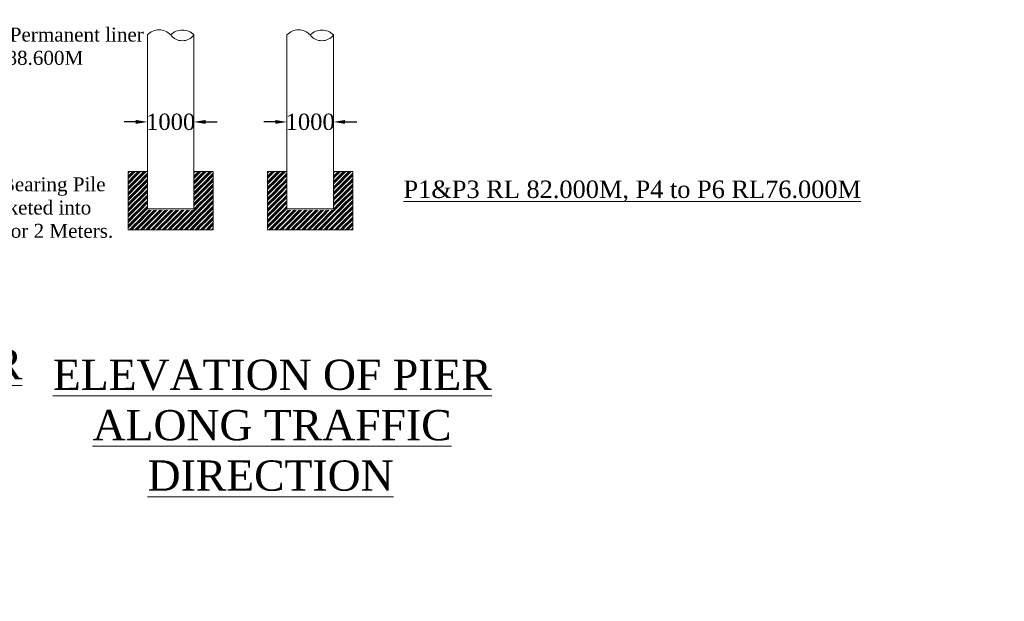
# Model space of a CAD drawing. Header units: millimetres. Extents: x -20950785 to 389010297, y -11535949 to 14056629.
# Tile 330 of 654: x 13570039 to 13612375, y -429940 to -404933. Entities that reach past the tile are written whole.
import ezdxf
from ezdxf import colors
from ezdxf.entities.mleader import LeaderData, LeaderLine
from ezdxf.math import Vec2, Vec3

# ---------------------------------------------------------------- set-up
doc = ezdxf.new("R2010")
doc.units = ezdxf.units.MM
doc.header["$LTSCALE"] = 60
doc.header["$MEASUREMENT"] = 0
doc.layers.add('TEXT', color=7, linetype='Continuous')
doc.styles.add('PDF Arial Bold', font='times.ttf')
doc.styles.add('style1', font='txt.shx', dxfattribs={"height": 1})
doc.dimstyles.get("Standard").update_dxf_attribs({"dimtxt": 400, "dimasz": 215, "dimexe": 0.18, "dimexo": 0.0625, "dimgap": 0.09, "dimtad": 0, "dimtih": 1, "dimtoh": 1, "dimdec": 0, "dimzin": 4, "dimdsep": 46, "dimtxsty": 'Standard', "dimblk": 'OPEN90', "dimcen": 0, "dimadec": 0, "dimazin": 1, "dimtfac": 1, "dimtdec": 0, "dimtix": 1, "dimtofl": 0, "dimtmove": 0, "dimatfit": 3, "dimldrblk": 'OPEN30', "dimfxl": 1, "dimtolj": 1, "dimtzin": 0, "dimarcsym": 0})

# ---------------------------------------------------------------- blocks, each defined once
blk = doc.blocks.new('*D3528')
at = {"color": 0, "linetype": 'Continuous', "lineweight": -2, "ltscale": 2, "transparency": 16777216}
for p, q in [((13581030, -409329), (13580530, -409329)), ((13581530, -409329), (13581530, -409329)), ((13583529, -409329), (13583529, -409329)), ((13584029, -409329), (13584529, -409329))]:
    blk.add_line(p, q, dxfattribs=at)
at = {"color": 0, "linetype": 'Continuous', "lineweight": 9, "ltscale": 2, "transparency": 16777216}
for points in [[(13581030, -409245), (13581030, -409412), (13581530, -409329)], [(13584029, -409245), (13584029, -409412), (13583529, -409329)]]:
    blk.add_solid(points, dxfattribs=at)
at = {"layer": 'Defpoints', "color": 0, "linetype": 'Continuous', "lineweight": 9, "ltscale": 2, "transparency": 16777216}
for p in [(13581530, -409329), (13583529, -409329), (13583529, -409329)]:
    blk.add_point(p, dxfattribs=at)
at = {"color": 0, "linetype": 'Continuous', "lineweight": 9, "ltscale": 2, "transparency": 16777216, "insert": (13582529, -409329), "char_height": 500, "attachment_point": 5, "style": 'PDF Arial Bold'}
blk.add_mtext('\\A1;{\\H1.4x;1000}', dxfattribs=at)
blk = doc.blocks.new('*D3529')
at = {"color": 0, "linetype": 'Continuous', "lineweight": -2, "ltscale": 2, "transparency": 16777216}
for p, q in [((13581030, -409329), (13580530, -409329)), ((13581530, -409329), (13581530, -409329)), ((13583529, -409329), (13583529, -409329)), ((13584029, -409329), (13584529, -409329))]:
    blk.add_line(p, q, dxfattribs=at)
at = {"color": 0, "linetype": 'Continuous', "lineweight": 9, "ltscale": 2, "transparency": 16777216}
for points in [[(13581030, -409245), (13581030, -409412), (13581530, -409329)], [(13584029, -409245), (13584029, -409412), (13583529, -409329)]]:
    blk.add_solid(points, dxfattribs=at)
at = {"layer": 'Defpoints', "color": 0, "linetype": 'Continuous', "lineweight": 9, "ltscale": 2, "transparency": 16777216}
for p in [(13581530, -409329), (13583529, -409329), (13583529, -409329)]:
    blk.add_point(p, dxfattribs=at)
at = {"color": 0, "linetype": 'Continuous', "lineweight": 9, "ltscale": 2, "transparency": 16777216, "insert": (13582529, -409329), "char_height": 500, "attachment_point": 5, "style": 'PDF Arial Bold'}
blk.add_mtext('\\A1;{\\H1.4x;1000}', dxfattribs=at)
blk = doc.blocks.new('*D3530')
at = {"color": 0, "linetype": 'Continuous', "lineweight": -2, "ltscale": 2, "transparency": 16777216}
for p, q in [((13581030, -409329), (13580530, -409329)), ((13581530, -409329), (13581530, -409329)), ((13583529, -409329), (13583529, -409329)), ((13584029, -409329), (13584529, -409329))]:
    blk.add_line(p, q, dxfattribs=at)
at = {"color": 0, "linetype": 'Continuous', "lineweight": 9, "ltscale": 2, "transparency": 16777216}
for points in [[(13581030, -409245), (13581030, -409412), (13581530, -409329)], [(13584029, -409245), (13584029, -409412), (13583529, -409329)]]:
    blk.add_solid(points, dxfattribs=at)
at = {"layer": 'Defpoints', "color": 0, "linetype": 'Continuous', "lineweight": 9, "ltscale": 2, "transparency": 16777216}
for p in [(13581530, -409329), (13583529, -409329), (13583529, -409329)]:
    blk.add_point(p, dxfattribs=at)
at = {"color": 0, "linetype": 'Continuous', "lineweight": 9, "ltscale": 2, "transparency": 16777216, "insert": (13582529, -409329), "char_height": 500, "attachment_point": 5, "style": 'PDF Arial Bold'}
blk.add_mtext('\\A1;{\\H1.4x;1000}', dxfattribs=at)
blk = doc.blocks.new('*D3531')
at = {"color": 0, "linetype": 'Continuous', "lineweight": -2, "ltscale": 2, "transparency": 16777216}
for p, q in [((13581030, -409329), (13580530, -409329)), ((13581530, -409329), (13581530, -409329)), ((13583529, -409329), (13583529, -409329)), ((13584029, -409329), (13584529, -409329))]:
    blk.add_line(p, q, dxfattribs=at)
at = {"color": 0, "linetype": 'Continuous', "lineweight": 9, "ltscale": 2, "transparency": 16777216}
for points in [[(13581030, -409245), (13581030, -409412), (13581530, -409329)], [(13584029, -409245), (13584029, -409412), (13583529, -409329)]]:
    blk.add_solid(points, dxfattribs=at)
at = {"layer": 'Defpoints', "color": 0, "linetype": 'Continuous', "lineweight": 9, "ltscale": 2, "transparency": 16777216}
for p in [(13581530, -409329), (13583529, -409329), (13583529, -409329)]:
    blk.add_point(p, dxfattribs=at)
at = {"color": 0, "linetype": 'Continuous', "lineweight": 9, "ltscale": 2, "transparency": 16777216, "insert": (13582529, -409329), "char_height": 500, "attachment_point": 5, "style": 'PDF Arial Bold'}
blk.add_mtext('\\A1;{\\H1.4x;1000}', dxfattribs=at)
blk = doc.blocks.new('*D3532')
at = {"color": 0, "linetype": 'Continuous', "lineweight": -2, "ltscale": 2, "transparency": 16777216}
for p, q in [((13581030, -409329), (13580530, -409329)), ((13581530, -409329), (13581530, -409329)), ((13583529, -409329), (13583529, -409329)), ((13584029, -409329), (13584529, -409329))]:
    blk.add_line(p, q, dxfattribs=at)
at = {"color": 0, "linetype": 'Continuous', "lineweight": 9, "ltscale": 2, "transparency": 16777216}
for points in [[(13581030, -409245), (13581030, -409412), (13581530, -409329)], [(13584029, -409245), (13584029, -409412), (13583529, -409329)]]:
    blk.add_solid(points, dxfattribs=at)
at = {"layer": 'Defpoints', "color": 0, "linetype": 'Continuous', "lineweight": 9, "ltscale": 2, "transparency": 16777216}
for p in [(13581530, -409329), (13583529, -409329), (13583529, -409329)]:
    blk.add_point(p, dxfattribs=at)
at = {"color": 0, "linetype": 'Continuous', "lineweight": 9, "ltscale": 2, "transparency": 16777216, "insert": (13582529, -409329), "char_height": 500, "attachment_point": 5, "style": 'PDF Arial Bold'}
blk.add_mtext('\\A1;{\\H1.4x;1000}', dxfattribs=at)
blk = doc.blocks.new('*D3533')
at = {"color": 0, "linetype": 'Continuous', "lineweight": -2, "ltscale": 2, "transparency": 16777216}
for p, q in [((13581030, -409329), (13580530, -409329)), ((13581530, -409329), (13581530, -409329)), ((13583529, -409329), (13583529, -409329)), ((13584029, -409329), (13584529, -409329))]:
    blk.add_line(p, q, dxfattribs=at)
at = {"color": 0, "linetype": 'Continuous', "lineweight": 9, "ltscale": 2, "transparency": 16777216}
for points in [[(13581030, -409245), (13581030, -409412), (13581530, -409329)], [(13584029, -409245), (13584029, -409412), (13583529, -409329)]]:
    blk.add_solid(points, dxfattribs=at)
at = {"layer": 'Defpoints', "color": 0, "linetype": 'Continuous', "lineweight": 9, "ltscale": 2, "transparency": 16777216}
for p in [(13581530, -409329), (13583529, -409329), (13583529, -409329)]:
    blk.add_point(p, dxfattribs=at)
at = {"color": 0, "linetype": 'Continuous', "lineweight": 9, "ltscale": 2, "transparency": 16777216, "insert": (13582529, -409329), "char_height": 500, "attachment_point": 5, "style": 'PDF Arial Bold'}
blk.add_mtext('\\A1;{\\H1.4x;1000}', dxfattribs=at)
blk = doc.blocks.new('*D3534')
at = {"color": 0, "linetype": 'Continuous', "lineweight": -2, "ltscale": 2, "transparency": 16777216}
for p, q in [((13581030, -409329), (13580530, -409329)), ((13581530, -409329), (13581530, -409329)), ((13583529, -409329), (13583529, -409329)), ((13584029, -409329), (13584529, -409329))]:
    blk.add_line(p, q, dxfattribs=at)
at = {"color": 0, "linetype": 'Continuous', "lineweight": 9, "ltscale": 2, "transparency": 16777216}
for points in [[(13581030, -409245), (13581030, -409412), (13581530, -409329)], [(13584029, -409245), (13584029, -409412), (13583529, -409329)]]:
    blk.add_solid(points, dxfattribs=at)
at = {"layer": 'Defpoints', "color": 0, "linetype": 'Continuous', "lineweight": 9, "ltscale": 2, "transparency": 16777216}
for p in [(13581530, -409329), (13583529, -409329), (13583529, -409329)]:
    blk.add_point(p, dxfattribs=at)
at = {"color": 0, "linetype": 'Continuous', "lineweight": 9, "ltscale": 2, "transparency": 16777216, "insert": (13582529, -409329), "char_height": 500, "attachment_point": 5, "style": 'PDF Arial Bold'}
blk.add_mtext('\\A1;{\\H1.4x;1000}', dxfattribs=at)
blk = doc.blocks.new('*D3535')
at = {"color": 0, "linetype": 'Continuous', "lineweight": -2, "ltscale": 2, "transparency": 16777216}
for p, q in [((13581030, -409329), (13580530, -409329)), ((13581530, -409329), (13581530, -409329)), ((13583529, -409329), (13583529, -409329)), ((13584029, -409329), (13584529, -409329))]:
    blk.add_line(p, q, dxfattribs=at)
at = {"color": 0, "linetype": 'Continuous', "lineweight": 9, "ltscale": 2, "transparency": 16777216}
for points in [[(13581030, -409245), (13581030, -409412), (13581530, -409329)], [(13584029, -409245), (13584029, -409412), (13583529, -409329)]]:
    blk.add_solid(points, dxfattribs=at)
at = {"layer": 'Defpoints', "color": 0, "linetype": 'Continuous', "lineweight": 9, "ltscale": 2, "transparency": 16777216}
for p in [(13581530, -409329), (13583529, -409329), (13583529, -409329)]:
    blk.add_point(p, dxfattribs=at)
at = {"color": 0, "linetype": 'Continuous', "lineweight": 9, "ltscale": 2, "transparency": 16777216, "insert": (13582529, -409329), "char_height": 500, "attachment_point": 5, "style": 'PDF Arial Bold'}
blk.add_mtext('\\A1;{\\H1.4x;1000}', dxfattribs=at)
blk = doc.blocks.new('*D3536')
at = {"color": 0, "linetype": 'Continuous', "lineweight": -2, "ltscale": 2, "transparency": 16777216}
for p, q in [((13581030, -409329), (13580530, -409329)), ((13581530, -409329), (13581530, -409329)), ((13583529, -409329), (13583529, -409329)), ((13584029, -409329), (13584529, -409329))]:
    blk.add_line(p, q, dxfattribs=at)
at = {"color": 0, "linetype": 'Continuous', "lineweight": 9, "ltscale": 2, "transparency": 16777216}
for points in [[(13581030, -409245), (13581030, -409412), (13581530, -409329)], [(13584029, -409245), (13584029, -409412), (13583529, -409329)]]:
    blk.add_solid(points, dxfattribs=at)
at = {"layer": 'Defpoints', "color": 0, "linetype": 'Continuous', "lineweight": 9, "ltscale": 2, "transparency": 16777216}
for p in [(13581530, -409329), (13583529, -409329), (13583529, -409329)]:
    blk.add_point(p, dxfattribs=at)
at = {"color": 0, "linetype": 'Continuous', "lineweight": 9, "ltscale": 2, "transparency": 16777216, "insert": (13582529, -409329), "char_height": 500, "attachment_point": 5, "style": 'PDF Arial Bold'}
blk.add_mtext('\\A1;{\\H1.4x;1000}', dxfattribs=at)
blk = doc.blocks.new('*D3537')
at = {"color": 0, "linetype": 'Continuous', "lineweight": -2, "ltscale": 2, "transparency": 16777216}
for p, q in [((13581030, -409329), (13580530, -409329)), ((13581530, -409329), (13581530, -409329)), ((13583529, -409329), (13583529, -409329)), ((13584029, -409329), (13584529, -409329))]:
    blk.add_line(p, q, dxfattribs=at)
at = {"color": 0, "linetype": 'Continuous', "lineweight": 9, "ltscale": 2, "transparency": 16777216}
for points in [[(13581030, -409245), (13581030, -409412), (13581530, -409329)], [(13584029, -409245), (13584029, -409412), (13583529, -409329)]]:
    blk.add_solid(points, dxfattribs=at)
at = {"layer": 'Defpoints', "color": 0, "linetype": 'Continuous', "lineweight": 9, "ltscale": 2, "transparency": 16777216}
for p in [(13581530, -409329), (13583529, -409329), (13583529, -409329)]:
    blk.add_point(p, dxfattribs=at)
at = {"color": 0, "linetype": 'Continuous', "lineweight": 9, "ltscale": 2, "transparency": 16777216, "insert": (13582529, -409329), "char_height": 500, "attachment_point": 5, "style": 'PDF Arial Bold'}
blk.add_mtext('\\A1;{\\H1.4x;1000}', dxfattribs=at)
blk = doc.blocks.new('*D3538')
at = {"color": 0, "linetype": 'Continuous', "lineweight": -2, "ltscale": 2, "transparency": 16777216}
for p, q in [((13581030, -409329), (13580530, -409329)), ((13581530, -409329), (13581530, -409329)), ((13583529, -409329), (13583529, -409329)), ((13584029, -409329), (13584529, -409329))]:
    blk.add_line(p, q, dxfattribs=at)
at = {"color": 0, "linetype": 'Continuous', "lineweight": 9, "ltscale": 2, "transparency": 16777216}
for points in [[(13581030, -409245), (13581030, -409412), (13581530, -409329)], [(13584029, -409245), (13584029, -409412), (13583529, -409329)]]:
    blk.add_solid(points, dxfattribs=at)
at = {"layer": 'Defpoints', "color": 0, "linetype": 'Continuous', "lineweight": 9, "ltscale": 2, "transparency": 16777216}
for p in [(13581530, -409329), (13583529, -409329), (13583529, -409329)]:
    blk.add_point(p, dxfattribs=at)
at = {"color": 0, "linetype": 'Continuous', "lineweight": 9, "ltscale": 2, "transparency": 16777216, "insert": (13582529, -409329), "char_height": 500, "attachment_point": 5, "style": 'PDF Arial Bold'}
blk.add_mtext('\\A1;{\\H1.4x;1000}', dxfattribs=at)
blk = doc.blocks.new('*D3539')
at = {"color": 0, "linetype": 'Continuous', "lineweight": -2, "ltscale": 2, "transparency": 16777216}
for p, q in [((13581030, -409329), (13580530, -409329)), ((13581530, -409329), (13581530, -409329)), ((13583529, -409329), (13583529, -409329)), ((13584029, -409329), (13584529, -409329))]:
    blk.add_line(p, q, dxfattribs=at)
at = {"color": 0, "linetype": 'Continuous', "lineweight": 9, "ltscale": 2, "transparency": 16777216}
for points in [[(13581030, -409245), (13581030, -409412), (13581530, -409329)], [(13584029, -409245), (13584029, -409412), (13583529, -409329)]]:
    blk.add_solid(points, dxfattribs=at)
at = {"layer": 'Defpoints', "color": 0, "linetype": 'Continuous', "lineweight": 9, "ltscale": 2, "transparency": 16777216}
for p in [(13581530, -409329), (13583529, -409329), (13583529, -409329)]:
    blk.add_point(p, dxfattribs=at)
at = {"color": 0, "linetype": 'Continuous', "lineweight": 9, "ltscale": 2, "transparency": 16777216, "insert": (13582529, -409329), "char_height": 500, "attachment_point": 5, "style": 'PDF Arial Bold'}
blk.add_mtext('\\A1;{\\H1.4x;1000}', dxfattribs=at)
blk = doc.blocks.new('*D3540')
at = {"color": 0, "linetype": 'Continuous', "lineweight": -2, "ltscale": 2, "transparency": 16777216}
for p, q in [((13581030, -409329), (13580530, -409329)), ((13581530, -409329), (13581530, -409329)), ((13583529, -409329), (13583529, -409329)), ((13584029, -409329), (13584529, -409329))]:
    blk.add_line(p, q, dxfattribs=at)
at = {"color": 0, "linetype": 'Continuous', "lineweight": 9, "ltscale": 2, "transparency": 16777216}
for points in [[(13581030, -409245), (13581030, -409412), (13581530, -409329)], [(13584029, -409245), (13584029, -409412), (13583529, -409329)]]:
    blk.add_solid(points, dxfattribs=at)
at = {"layer": 'Defpoints', "color": 0, "linetype": 'Continuous', "lineweight": 9, "ltscale": 2, "transparency": 16777216}
for p in [(13581530, -409329), (13583529, -409329), (13583529, -409329)]:
    blk.add_point(p, dxfattribs=at)
at = {"color": 0, "linetype": 'Continuous', "lineweight": 9, "ltscale": 2, "transparency": 16777216, "insert": (13582529, -409329), "char_height": 500, "attachment_point": 5, "style": 'PDF Arial Bold'}
blk.add_mtext('\\A1;{\\H1.4x;1000}', dxfattribs=at)
blk = doc.blocks.new('*D3541')
at = {"color": 0, "linetype": 'Continuous', "lineweight": -2, "ltscale": 2, "transparency": 16777216}
for p, q in [((13581030, -409329), (13580530, -409329)), ((13581530, -409329), (13581530, -409329)), ((13583529, -409329), (13583529, -409329)), ((13584029, -409329), (13584529, -409329))]:
    blk.add_line(p, q, dxfattribs=at)
at = {"color": 0, "linetype": 'Continuous', "lineweight": 9, "ltscale": 2, "transparency": 16777216}
for points in [[(13581030, -409245), (13581030, -409412), (13581530, -409329)], [(13584029, -409245), (13584029, -409412), (13583529, -409329)]]:
    blk.add_solid(points, dxfattribs=at)
at = {"layer": 'Defpoints', "color": 0, "linetype": 'Continuous', "lineweight": 9, "ltscale": 2, "transparency": 16777216}
for p in [(13581530, -409329), (13583529, -409329), (13583529, -409329)]:
    blk.add_point(p, dxfattribs=at)
at = {"color": 0, "linetype": 'Continuous', "lineweight": 9, "ltscale": 2, "transparency": 16777216, "insert": (13582529, -409329), "char_height": 500, "attachment_point": 5, "style": 'PDF Arial Bold'}
blk.add_mtext('\\A1;{\\H1.4x;1000}', dxfattribs=at)
blk = doc.blocks.new('*D3542')
at = {"color": 0, "linetype": 'Continuous', "lineweight": -2, "ltscale": 2, "transparency": 16777216}
for p, q in [((13581030, -409329), (13580530, -409329)), ((13581530, -409329), (13581530, -409329)), ((13583529, -409329), (13583529, -409329)), ((13584029, -409329), (13584529, -409329))]:
    blk.add_line(p, q, dxfattribs=at)
at = {"color": 0, "linetype": 'Continuous', "lineweight": 9, "ltscale": 2, "transparency": 16777216}
for points in [[(13581030, -409245), (13581030, -409412), (13581530, -409329)], [(13584029, -409245), (13584029, -409412), (13583529, -409329)]]:
    blk.add_solid(points, dxfattribs=at)
at = {"layer": 'Defpoints', "color": 0, "linetype": 'Continuous', "lineweight": 9, "ltscale": 2, "transparency": 16777216}
for p in [(13581530, -409329), (13583529, -409329), (13583529, -409329)]:
    blk.add_point(p, dxfattribs=at)
at = {"color": 0, "linetype": 'Continuous', "lineweight": 9, "ltscale": 2, "transparency": 16777216, "insert": (13582529, -409329), "char_height": 500, "attachment_point": 5, "style": 'PDF Arial Bold'}
blk.add_mtext('\\A1;{\\H1.4x;1000}', dxfattribs=at)
blk = doc.blocks.new('*D3543')
at = {"color": 0, "linetype": 'Continuous', "lineweight": -2, "ltscale": 2, "transparency": 16777216}
for p, q in [((13581030, -409329), (13580530, -409329)), ((13581530, -409329), (13581530, -409329)), ((13583529, -409329), (13583529, -409329)), ((13584029, -409329), (13584529, -409329))]:
    blk.add_line(p, q, dxfattribs=at)
at = {"color": 0, "linetype": 'Continuous', "lineweight": 9, "ltscale": 2, "transparency": 16777216}
for points in [[(13581030, -409245), (13581030, -409412), (13581530, -409329)], [(13584029, -409245), (13584029, -409412), (13583529, -409329)]]:
    blk.add_solid(points, dxfattribs=at)
at = {"layer": 'Defpoints', "color": 0, "linetype": 'Continuous', "lineweight": 9, "ltscale": 2, "transparency": 16777216}
for p in [(13581530, -409329), (13583529, -409329), (13583529, -409329)]:
    blk.add_point(p, dxfattribs=at)
at = {"color": 0, "linetype": 'Continuous', "lineweight": 9, "ltscale": 2, "transparency": 16777216, "insert": (13582529, -409329), "char_height": 500, "attachment_point": 5, "style": 'PDF Arial Bold'}
blk.add_mtext('\\A1;{\\H1.4x;1000}', dxfattribs=at)
blk = doc.blocks.new('*D3525')
at = {"color": 0, "linetype": 'Continuous', "lineweight": -2, "ltscale": 2, "transparency": 16777216}
for p, q in [((13581030, -409329), (13580530, -409329)), ((13581530, -409329), (13581530, -409329)), ((13583529, -409329), (13583529, -409329)), ((13584029, -409329), (13584529, -409329))]:
    blk.add_line(p, q, dxfattribs=at)
at = {"color": 0, "linetype": 'Continuous', "lineweight": 9, "ltscale": 2, "transparency": 16777216}
for points in [[(13581030, -409245), (13581030, -409412), (13581530, -409329)], [(13584029, -409245), (13584029, -409412), (13583529, -409329)]]:
    blk.add_solid(points, dxfattribs=at)
at = {"layer": 'Defpoints', "color": 0, "linetype": 'Continuous', "lineweight": 9, "ltscale": 2, "transparency": 16777216}
for p in [(13581530, -409329), (13583529, -409329), (13583529, -409329)]:
    blk.add_point(p, dxfattribs=at)
at = {"color": 0, "linetype": 'Continuous', "lineweight": 9, "ltscale": 2, "transparency": 16777216, "insert": (13582529, -409329), "char_height": 500, "attachment_point": 5, "style": 'PDF Arial Bold'}
blk.add_mtext('\\A1;{\\H1.4x;1000}', dxfattribs=at)
blk = doc.blocks.new('*D3526')
at = {"color": 0, "linetype": 'Continuous', "lineweight": -2, "ltscale": 2, "transparency": 16777216}
for p, q in [((13581030, -409329), (13580530, -409329)), ((13581530, -409329), (13581530, -409329)), ((13583529, -409329), (13583529, -409329)), ((13584029, -409329), (13584529, -409329))]:
    blk.add_line(p, q, dxfattribs=at)
at = {"color": 0, "linetype": 'Continuous', "lineweight": 9, "ltscale": 2, "transparency": 16777216}
for points in [[(13581030, -409245), (13581030, -409412), (13581530, -409329)], [(13584029, -409245), (13584029, -409412), (13583529, -409329)]]:
    blk.add_solid(points, dxfattribs=at)
at = {"layer": 'Defpoints', "color": 0, "linetype": 'Continuous', "lineweight": 9, "ltscale": 2, "transparency": 16777216}
for p in [(13581530, -409329), (13583529, -409329), (13583529, -409329)]:
    blk.add_point(p, dxfattribs=at)
at = {"color": 0, "linetype": 'Continuous', "lineweight": 9, "ltscale": 2, "transparency": 16777216, "insert": (13582529, -409329), "char_height": 500, "attachment_point": 5, "style": 'PDF Arial Bold'}
blk.add_mtext('\\A1;{\\H1.4x;1000}', dxfattribs=at)
blk = doc.blocks.new('*D3527')
at = {"color": 0, "linetype": 'Continuous', "lineweight": -2, "ltscale": 2, "transparency": 16777216}
for p, q in [((13581030, -409329), (13580530, -409329)), ((13581530, -409329), (13581530, -409329)), ((13583529, -409329), (13583529, -409329)), ((13584029, -409329), (13584529, -409329))]:
    blk.add_line(p, q, dxfattribs=at)
at = {"color": 0, "linetype": 'Continuous', "lineweight": 9, "ltscale": 2, "transparency": 16777216}
for points in [[(13581030, -409245), (13581030, -409412), (13581530, -409329)], [(13584029, -409245), (13584029, -409412), (13583529, -409329)]]:
    blk.add_solid(points, dxfattribs=at)
at = {"layer": 'Defpoints', "color": 0, "linetype": 'Continuous', "lineweight": 9, "ltscale": 2, "transparency": 16777216}
for p in [(13581530, -409329), (13583529, -409329), (13583529, -409329)]:
    blk.add_point(p, dxfattribs=at)
at = {"color": 0, "linetype": 'Continuous', "lineweight": 9, "ltscale": 2, "transparency": 16777216, "insert": (13582529, -409329), "char_height": 500, "attachment_point": 5, "style": 'PDF Arial Bold'}
blk.add_mtext('\\A1;{\\H1.4x;1000}', dxfattribs=at)
blk = doc.blocks.new('*D3544')
at = {"color": 0, "linetype": 'Continuous', "lineweight": -2, "ltscale": 2, "transparency": 16777216}
for p, q in [((13575031, -409329), (13574531, -409329)), ((13575531, -409329), (13575531, -409329)), ((13577531, -409329), (13577531, -409329)), ((13578031, -409329), (13578531, -409329))]:
    blk.add_line(p, q, dxfattribs=at)
at = {"color": 0, "linetype": 'Continuous', "lineweight": 9, "ltscale": 2, "transparency": 16777216}
for points in [[(13575031, -409245), (13575031, -409412), (13575531, -409329)], [(13578031, -409245), (13578031, -409412), (13577531, -409329)]]:
    blk.add_solid(points, dxfattribs=at)
at = {"layer": 'Defpoints', "color": 0, "linetype": 'Continuous', "lineweight": 9, "ltscale": 2, "transparency": 16777216}
for p in [(13575531, -409329), (13577531, -409329), (13577531, -409329)]:
    blk.add_point(p, dxfattribs=at)
at = {"color": 0, "linetype": 'Continuous', "lineweight": 9, "ltscale": 2, "transparency": 16777216, "insert": (13576531, -409329), "char_height": 500, "attachment_point": 5, "style": 'PDF Arial Bold'}
blk.add_mtext('\\A1;{\\H1.4x;1000}', dxfattribs=at)

msp = doc.modelspace()

# ---------------------------------------------------------------- hatches: boundary and pattern name
at = {"linetype": 'Continuous', "lineweight": 9, "ltscale": 2}
h = msp.add_hatch(dxfattribs=at)
h.set_pattern_fill('GOST_GROUND', scale=16.666667)
h.set_pattern_definition([(45, (2375526.9, -58360.07), (235.7022595, 0), [333.333332]), (45, (2375576.9, -58360.07), (235.7022595, 0), [333.333332]), (45, (2375626.9, -58360.07), (235.7022595, 0), [333.333332])])
h.paths.add_polyline_path([(13575531.44, -411462.5), (13574698.1, -411462.5), (13574698.1, -413962.5), (13578364.77, -413962.5), (13578364.77, -411462.5), (13577531.44, -411462.5), (13577531.44, -413129.17), (13575531.44, -413129.17)])
h = msp.add_hatch(dxfattribs=at)
h.set_pattern_fill('GOST_GROUND', scale=16.666667)
h.set_pattern_definition([(45, (2381525.08, -58360.07), (235.7022595, 0), [333.333332]), (45, (2381575.08, -58360.07), (235.7022595, 0), [333.333332]), (45, (2381625.08, -58360.07), (235.7022595, 0), [333.333332])])
h.paths.add_polyline_path([(13581529.62, -411462.5), (13580696.29, -411462.5), (13580696.29, -413962.5), (13584362.96, -413962.5), (13584362.96, -411462.5), (13583529.62, -411462.5), (13583529.62, -413129.17), (13581529.62, -413129.17)])

# ---------------------------------------------------------------- linework, layer by layer
at = {"linetype": 'Continuous', "lineweight": 9}
for p, q in [((13575531.44, -413070.88), (13575531.44, -405586.78)), ((13577530.83, -413070.88), (13577530.83, -405586.78)), ((13581529.62, -413070.88), (13581529.62, -405586.78)), ((13583529.02, -413070.88), (13583529.02, -405586.78)), ((13577530.83, -413070.88), (13575531.44, -413070.88)), ((13577530.83, -413070.88), (13575531.44, -413070.88)), ((13583529.02, -413070.88), (13581529.62, -413070.88)), ((13583529.02, -413070.88), (13581529.62, -413070.88))]:
    msp.add_line(p, q, dxfattribs=at)
at = {"color": 7, "linetype": 'Continuous', "lineweight": 9, "ltscale": 2}
for p, q in [((13574698.1, -413962.5), (13574698.1, -411462.5)), ((13575531.44, -411462.5), (13574698.1, -411462.5)), ((13578364.77, -411462.5), (13577531.44, -411462.5)), ((13578364.77, -413962.5), (13578364.77, -411462.5)), ((13580696.29, -413962.5), (13580696.29, -411462.5)), ((13581529.62, -411462.5), (13580696.29, -411462.5)), ((13584362.96, -411462.5), (13583529.62, -411462.5)), ((13584362.96, -413962.5), (13584362.96, -411462.5)), ((13574698.1, -413962.5), (13578364.77, -413962.5)), ((13580696.29, -413962.5), (13584362.96, -413962.5))]:
    msp.add_line(p, q, dxfattribs=at)
msp.add_circle((13500903, -376200.45), 347474.95, dxfattribs=at)
at = {"linetype": 'Continuous', "lineweight": 9}
for centre, radius, start, end in [((13576031.29, -406062.24), 689.86, 43.567374, 136.432626), ((13577030.98, -406077.14), 700.21, 44.45077, 135.54923), ((13582029.47, -406062.24), 689.86, 43.567374, 136.432626), ((13583029.17, -406077.14), 700.21, 44.45077, 135.54923), ((13577030.98, -405215.63), 622.58, 216.594843, 323.405157), ((13583029.17, -405215.63), 622.58, 216.594843, 323.405157)]:
    msp.add_arc(centre, radius, start, end, dxfattribs=at)

# ---------------------------------------------------------------- texts
at = {"color": 7, "linetype": 'Continuous', "lineweight": 9, "ltscale": 2, "char_height": 900, "attachment_point": 1, "style": 'PDF Arial Bold'}
for s, insert in [('\\pi1240.70522,t5740.70522;Moderately \\P\\pi690.45288,t5190.45288;Stronge Rock', (13398035.28, -411858.74)), ('\\pi1240.70522,t5740.70522;Moderately \\P\\pi690.45288,t5190.45288;Stronge Rock', (13350035.28, -413858.74)), ('\\pi1240.70522,t5740.70522;Moderately \\P\\pi690.45288,t5190.45288;Stronge Rock', (13374035.28, -413858.74)), ('\\pi1677.72757,t6177.72757;CR- 72 %', (13398318.71, -414811.96)), ('\\pi1240.70522,t5740.70522;Moderately \\P\\pi690.45288,t5190.45288;Stronge Rock', (13422035.28, -414858.74)), ('\\pi1677.72757,t6177.72757;CR- 50 %', (13350318.71, -416811.96)), ('\\pi1677.72757,t6177.72757;CR- 70 %', (13422318.71, -417811.96))]:
    msp.add_mtext_dynamic_manual_height_columns(s, width=8577.0125, gutter_width=1, heights=[0], dxfattribs=dict(at, insert=insert))
at = {"linetype": 'Continuous', "lineweight": 9, "insert": (13586541.53, -411850), "char_height": 1036.48649, "width": 26022.657, "attachment_point": 1, "style": 'style1'}
msp.add_mtext('{\\fTimes New Roman|b0|i0|c0|p18;\\H0.7236x;\\LP1&P3 RL 82.000M, P4 to P6 RL76.000M  \\H1.38197x;            }', dxfattribs=at)
at = {"linetype": 'Continuous', "lineweight": 9, "insert": (13515587.71, -425737.18), "char_height": 1300, "width": 25045.2677, "attachment_point": 1}
msp.add_mtext('\\pi5418.09167,t45718.09167;{\\fTimes New Roman|b0|i0|c0|p18;\\L ELEVATION OF \\P\\pi2504.57329,t42804.57329;ABUTMENT ELEMENT \\P\\pi7381.21352,t47681.21352;DIRECTION}', dxfattribs=at)
at = {"layer": 'TEXT', "linetype": 'Continuous', "lineweight": 9, "char_height": 1300, "attachment_point": 1}
for s, insert, width in [('\\pi2427.77062;{\\fTimes New Roman|b0|i0|c0|p18;\\LELEVATION OF PIER \\P\\pi3593.74034;ALONG CURRENT \\P\\pi6498.82325;DIRECTION  }', (13548850.92, -419096.5), 23280.4872), ('\\pi1974.11068;{\\fTimes New Roman|b0|i0|c0|p18;\\LELEVATION OF PIER \\P\\pi3681.82517;ALONG TRAFFIC  \\P\\pi6045.16331;DIRECTION  }', (13569493.36, -419549.21), 22373.1673)]:
    msp.add_mtext(s, dxfattribs=dict(at, insert=insert, width=width))

# ---------------------------------------------------------------- dimensions: what is measured, and where the dimension line sits
at = {"color": 7, "linetype": 'Continuous', "lineweight": 9, "ltscale": 2}
for base, p1, p2, picture, middle in [((13577530.83, -409328.83), (13575531.44, -409328.83), (13577530.83, -409328.83), '*D3544', (13576531.14, -409328.83)), ((13583529.02, -409328.83), (13581529.62, -409328.83), (13583529.02, -409328.83), '*D3528', (13582529.32, -409328.83)), ((13583529.02, -409328.83), (13581529.62, -409328.83), (13583529.02, -409328.83), '*D3529', (13582529.32, -409328.83)), ((13583529.02, -409328.83), (13581529.62, -409328.83), (13583529.02, -409328.83), '*D3530', (13582529.32, -409328.83)), ((13583529.02, -409328.83), (13581529.62, -409328.83), (13583529.02, -409328.83), '*D3531', (13582529.32, -409328.83)), ((13583529.02, -409328.83), (13581529.62, -409328.83), (13583529.02, -409328.83), '*D3532', (13582529.32, -409328.83)), ((13583529.02, -409328.83), (13581529.62, -409328.83), (13583529.02, -409328.83), '*D3533', (13582529.32, -409328.83)), ((13583529.02, -409328.83), (13581529.62, -409328.83), (13583529.02, -409328.83), '*D3534', (13582529.32, -409328.83)), ((13583529.02, -409328.83), (13581529.62, -409328.83), (13583529.02, -409328.83), '*D3535', (13582529.32, -409328.83)), ((13583529.02, -409328.83), (13581529.62, -409328.83), (13583529.02, -409328.83), '*D3536', (13582529.32, -409328.83)), ((13583529.02, -409328.83), (13581529.62, -409328.83), (13583529.02, -409328.83), '*D3537', (13582529.32, -409328.83)), ((13583529.02, -409328.83), (13581529.62, -409328.83), (13583529.02, -409328.83), '*D3538', (13582529.32, -409328.83)), ((13583529.02, -409328.83), (13581529.62, -409328.83), (13583529.02, -409328.83), '*D3539', (13582529.32, -409328.83)), ((13583529.02, -409328.83), (13581529.62, -409328.83), (13583529.02, -409328.83), '*D3540', (13582529.32, -409328.83)), ((13583529.02, -409328.83), (13581529.62, -409328.83), (13583529.02, -409328.83), '*D3541', (13582529.32, -409328.83)), ((13583529.02, -409328.83), (13581529.62, -409328.83), (13583529.02, -409328.83), '*D3542', (13582529.32, -409328.83)), ((13583529.02, -409328.83), (13581529.62, -409328.83), (13583529.02, -409328.83), '*D3543', (13582529.32, -409328.83)), ((13583529.02, -409328.83), (13581529.62, -409328.83), (13583529.02, -409328.83), '*D3525', (13582529.32, -409328.83)), ((13583529.02, -409328.83), (13581529.62, -409328.83), (13583529.02, -409328.83), '*D3526', (13582529.32, -409328.83)), ((13583529.02, -409328.83), (13581529.62, -409328.83), (13583529.02, -409328.83), '*D3527', (13582529.32, -409328.83))]:
    dim = msp.add_linear_dim(base=base, p1=p1, p2=p2, text='{\\H1.4x;1000}', dimstyle='Standard', override={"dimtxt": 500, "dimasz": 500, "dimtxsty": 'PDF Arial Bold', "dimfxl": 300}, dxfattribs=at)
    dim.commit()
    dim.dimension.update_dxf_attribs({"geometry": picture, "text_midpoint": middle})

# ---------------------------------------------------------------- leaders
ml = msp.add_multileader_mtext('Standard', dxfattribs=at)
ml.set_content('{\\fTimes New Roman|b0|i0|c0|p18;\\C256;150mm thick LEVELLING COURSE}', color=7)
ml.set_leader_properties()
ml.build(insert=Vec2(0, 0))
ml.multileader.update_dxf_attribs({"text_right_attachment_type": 6, "dogleg_length": 0.36, "arrow_head_size": 500})
ctx = ml.context
ctx.base_point, ctx.char_height, ctx.arrow_head_size, ctx.landing_gap_size, ctx.plane_origin = Vec3(13586277.36, -401789.95), 1000, 500, 0.09, Vec3(13583832, -400826.06)
ctx.right_attachment = 6
notes = []
notes.append((ctx, [(0, (1, 1, 0), (13586277, -401789.95), (1, 0), 0.36, [(0, [(13583832, -400826.06)], 0, [])])]))
ctx.mtext.insert, ctx.mtext.flow_direction = Vec3(13586277.45, -401278.41), 5
ml = msp.add_multileader_mtext('Standard', dxfattribs=at)
ml.set_content('{\\fTimes New Roman|b0|i0|c0|p18;\\C256;6mm thick Permanent liner \\PRL 88.600M}', color=7)
ml.set_leader_properties()
ml.build(insert=Vec2(0, 0))
ml.multileader.update_dxf_attribs({"text_right_attachment_type": 6, "dogleg_length": 0.36, "arrow_head_size": 500})
ctx = ml.context
ctx.base_point, ctx.char_height, ctx.arrow_head_size, ctx.landing_gap_size, ctx.plane_origin = Vec3(13565611.26, -405579.3), 600, 500, 0.09, Vec3(13563165.9, -404615.41)
ctx.right_attachment, ctx.text_align_type = 6, 1
notes.append((ctx, [(0, (1, 1, 0), (13565610.9, -405579.3), (1, 0), 0.36, [(0, [(13563165.9, -406478.41)], 0, [])])]))
ctx.mtext.insert, ctx.mtext.alignment, ctx.mtext.flow_direction = Vec3(13570429.73, -405273.24), 2, 5
ml = msp.add_multileader_mtext('Standard', dxfattribs=at)
ml.set_content('{\\fTimes New Roman|b0|i0|c0|p18;\\C256;End Bearing Pile Socketed into Rock for 2 Meters.}', color=7)
ml.set_leader_properties()
ml.build(insert=Vec2(0, 0))
ml.multileader.update_dxf_attribs({"text_right_attachment_type": 6, "dogleg_length": 0.36, "arrow_head_size": 500})
ctx = ml.context
ctx.base_point, ctx.char_height, ctx.arrow_head_size, ctx.landing_gap_size, ctx.plane_origin = Vec3(13567192.59, -412016.49), 600, 500, 0.09, Vec3(13564747.23, -411052.59)
ctx.right_attachment, ctx.text_align_type = 6, 1
notes.append((ctx, [(0, (1, 1, 0), (13567192.23, -412016.49), (1, 0), 0.36, [(0, [(13564747.23, -412915.59)], 0, [])])]))
ctx.mtext.insert, ctx.mtext.width, ctx.mtext.alignment, ctx.mtext.flow_direction = Vec3(13570636.94, -411710.43), 7048.9199, 2, 5
for ctx, leaders in notes:
    for number, flags, end, landing, length, lines in leaders:
        leader = LeaderData()
        leader.index, (leader.has_last_leader_line, leader.has_dogleg_vector, leader.attachment_direction) = number, flags
        leader.last_leader_point, leader.dogleg_vector, leader.dogleg_length = Vec3(end), Vec3(landing), length
        for number, points, colour, breaks in lines:
            line = LeaderLine()
            line.index, line.vertices, line.color, line.breaks = number, Vec3.list(points), colors.encode_raw_color(colour), breaks
            leader.lines.append(line)
        ctx.leaders.append(leader)

doc.saveas('drawing.dxf')
